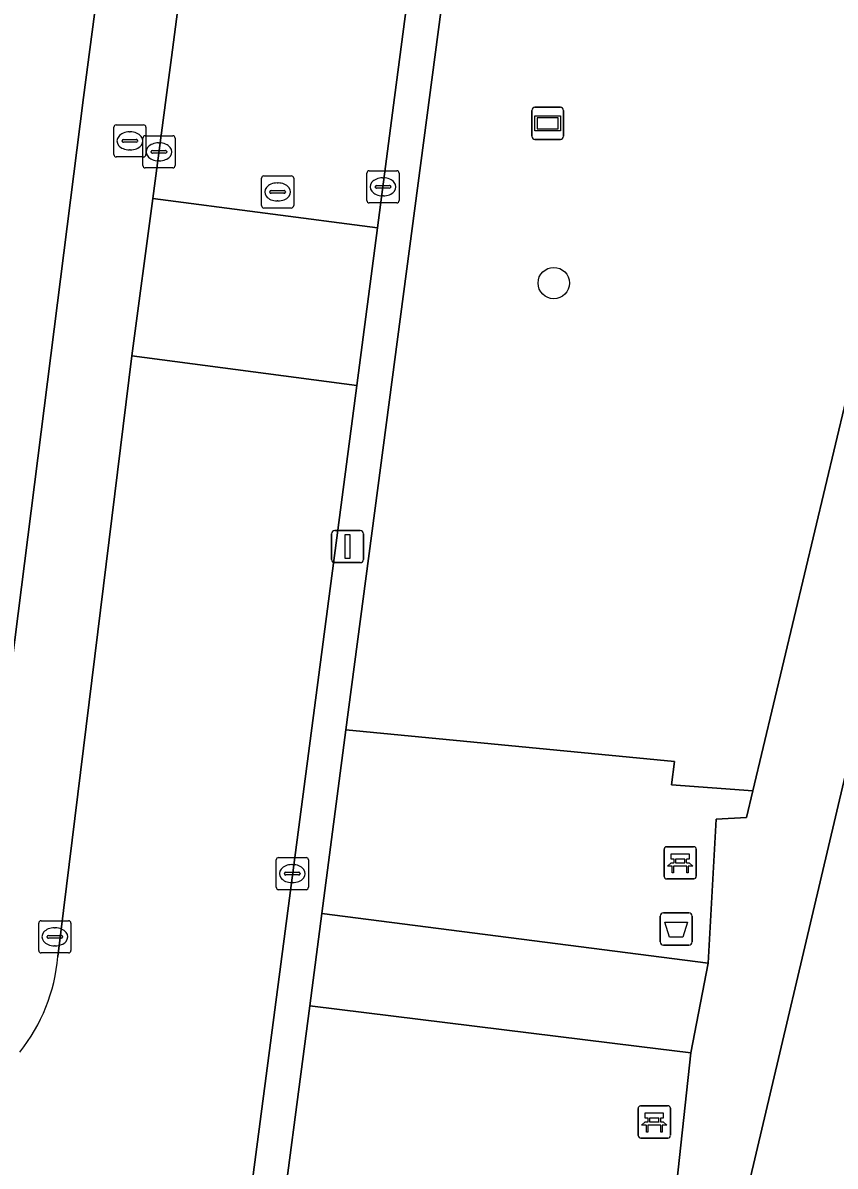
# Model space of a CAD drawing. Extents: x 161848 to 162726, y 385382 to 386521.
# Drawn here: x 162241.34 to 162266.6, y 386216.78 to 386252.32 of the extents above; entities that cross this region are included whole.
import ezdxf

# ---------------------------------------------------------------- set-up
doc = ezdxf.new("R2010")
doc.units = 0
for name, color, linetype in [('IMGEO_Afvalbak', 7, 'Continuous'), ('IMGEO_Bank', 7, 'Continuous'), ('IMGEO_Boom', 7, 'Continuous'), ('IMGEO_Brandkraan', 7, 'Continuous'), ('IMGEO_Erf', 7, 'Continuous'), ('IMGEO_Groenvoorziening', 7, 'Continuous'), ('IMGEO_Informatiebord', 7, 'Continuous'), ('IMGEO_Kolk', 7, 'Continuous'), ('IMGEO_Lichtmast', 7, 'Continuous'), ('IMGEO_Rijbaan_lokaal_open', 7, 'Continuous'), ('IMGEO_Rioolput', 7, 'Continuous'), ('IMGEO_Voetpad_halfverhard', 7, 'Continuous'), ('IMGEO_Voetpad_open', 7, 'Continuous')]:
    doc.layers.add(name, color=color, linetype=linetype)

msp = doc.modelspace()

# ---------------------------------------------------------------- linework, layer by layer
at = {"layer": 'IMGEO_Afvalbak'}
for p, q in [((162261.162, 386223.754), (162261.162, 386224.554)), ((162261.162, 386224.554), (162261.162, 386223.754)), ((162261.262, 386224.654), (162262.052, 386224.654)), ((162262.052, 386224.654), (162261.262, 386224.654)), ((162262.152, 386224.554), (162262.152, 386223.754)), ((162262.152, 386223.754), (162262.152, 386224.554)), ((162262.052, 386223.654), (162261.262, 386223.654)), ((162261.262, 386223.654), (162262.052, 386223.654))]:
    msp.add_line(p, q, dxfattribs=at)
msp.add_lwpolyline([(162261.305, 386224.368), (162262.009, 386224.368), (162261.86, 386223.898), (162261.454, 386223.898), (162261.305, 386224.368)], dxfattribs=at)
for centre, start, end in [((162261.262, 386224.554), 90, 180), ((162261.262, 386224.554), 90, 180), ((162262.052, 386224.554), 0, 90), ((162262.052, 386224.554), 360, 90), ((162261.262, 386223.754), 180, 270), ((162261.262, 386223.754), 180, 270), ((162262.052, 386223.754), 270, 0), ((162262.052, 386223.754), 270, 0)]:
    msp.add_arc(centre, 0.1, start, end, dxfattribs=at)
at = {"layer": 'IMGEO_Bank'}
for p, q in [((162261.282, 386225.787), (162261.282, 386226.628)), ((162261.282, 386226.628), (162261.282, 386225.787)), ((162261.357, 386226.712), (162262.198, 386226.712)), ((162262.198, 386226.712), (162261.357, 386226.712)), ((162262.282, 386226.637), (162262.282, 386225.796)), ((162262.282, 386225.796), (162262.282, 386226.637)), ((162261.591, 386226.218), (162261.591, 386226.324)), ((162261.635, 386226.324), (162261.635, 386226.218)), ((162261.923, 386226.33), (162261.641, 386226.33)), ((162261.641, 386226.212), (162261.923, 386226.212)), ((162261.929, 386226.218), (162261.929, 386226.324)), ((162261.973, 386226.324), (162261.973, 386226.218)), ((162261.979, 386226.11), (162261.586, 386226.11)), ((162262.207, 386225.712), (162261.366, 386225.712)), ((162261.366, 386225.712), (162262.207, 386225.712)), ((162260.476, 386217.731), (162260.476, 386218.572)), ((162260.476, 386218.572), (162260.476, 386217.731)), ((162260.551, 386218.656), (162261.392, 386218.656)), ((162261.392, 386218.656), (162260.551, 386218.656)), ((162261.476, 386218.581), (162261.476, 386217.74)), ((162261.476, 386217.74), (162261.476, 386218.581)), ((162261.173, 386218.054), (162260.78, 386218.054)), ((162260.785, 386218.162), (162260.785, 386218.268)), ((162260.829, 386218.268), (162260.829, 386218.162)), ((162261.117, 386218.274), (162260.835, 386218.274)), ((162260.835, 386218.156), (162261.117, 386218.156)), ((162261.123, 386218.162), (162261.123, 386218.268)), ((162261.167, 386218.268), (162261.167, 386218.162)), ((162261.401, 386217.656), (162260.56, 386217.656)), ((162260.56, 386217.656), (162261.401, 386217.656))]:
    msp.add_line(p, q, dxfattribs=at)
for points in [[(162261.529, 386226.11), (162261.387, 386226.11), (162261.499, 386226.212), (162261.585, 386226.212)], [(162261.585, 386226.33), (162261.499, 386226.33), (162261.499, 386226.491), (162262.062, 386226.491), (162262.062, 386226.33), (162261.979, 386226.33)], [(162261.979, 386226.212), (162262.062, 386226.212), (162262.174, 386226.11), (162262.035, 386226.11)], [(162261.579, 386226.103), (162261.579, 386225.896), (162261.536, 386225.896), (162261.536, 386226.103)], [(162262.029, 386226.103), (162262.029, 386225.896), (162261.985, 386225.896), (162261.985, 386226.103)], [(162260.779, 386218.274), (162260.693, 386218.274), (162260.693, 386218.435), (162261.256, 386218.435), (162261.256, 386218.274), (162261.173, 386218.274)], [(162260.723, 386218.054), (162260.581, 386218.054), (162260.693, 386218.156), (162260.779, 386218.156)], [(162260.773, 386218.047), (162260.773, 386217.84), (162260.73, 386217.84), (162260.73, 386218.047)], [(162261.173, 386218.156), (162261.256, 386218.156), (162261.368, 386218.054), (162261.229, 386218.054)], [(162261.223, 386218.047), (162261.223, 386217.84), (162261.179, 386217.84), (162261.179, 386218.047)]]:
    msp.add_lwpolyline(points, dxfattribs=at)
for centre, radius, start, end in [((162261.36, 386226.634), 0.0779, 92.4484, 184.2845), ((162261.36, 386226.634), 0.0779, 92.4484, 184.2845), ((162262.204, 386226.634), 0.0779, 2.4484, 94.2845), ((162262.204, 386226.634), 0.0779, 2.4484, 94.2845), ((162261.584, 386226.323), 0.00671, 2.8957, 87.1043), ((162261.584, 386226.219), 0.00671, 272.8957, 357.1043), ((162261.641, 386226.323), 0.00671, 92.8957, 177.1043), ((162261.641, 386226.219), 0.00671, 182.8957, 267.1043), ((162261.923, 386226.323), 0.00671, 2.8957, 87.1043), ((162261.923, 386226.219), 0.00671, 272.8957, 357.1043), ((162261.98, 386226.323), 0.00671, 92.8957, 177.1043), ((162261.98, 386226.219), 0.00671, 182.8957, 267.1043), ((162261.529, 386226.103), 0.00671, 2.8957, 87.1043), ((162261.586, 386226.103), 0.00671, 92.8957, 177.1043), ((162261.978, 386226.103), 0.00671, 2.8957, 87.1043), ((162262.035, 386226.103), 0.00671, 92.8957, 177.1043), ((162261.36, 386225.79), 0.0779, 182.4484, 274.2845), ((162261.36, 386225.79), 0.0779, 182.4484, 274.2845), ((162262.204, 386225.79), 0.0779, 272.4484, 4.2845), ((162262.204, 386225.79), 0.0779, 272.4484, 4.2845), ((162260.554, 386218.578), 0.0779, 92.4484, 184.2845), ((162260.554, 386218.578), 0.0779, 92.4484, 184.2845), ((162261.398, 386218.578), 0.0779, 2.4484, 94.2845), ((162261.398, 386218.578), 0.0779, 2.4484, 94.2845), ((162260.723, 386218.047), 0.00671, 2.8957, 87.1043), ((162260.78, 386218.047), 0.00671, 92.8957, 177.1043), ((162260.778, 386218.267), 0.00671, 2.8957, 87.1043), ((162260.778, 386218.163), 0.00671, 272.8957, 357.1043), ((162260.835, 386218.267), 0.00671, 92.8957, 177.1043), ((162260.835, 386218.163), 0.00671, 182.8957, 267.1043), ((162261.117, 386218.267), 0.00671, 2.8957, 87.1043), ((162261.117, 386218.163), 0.00671, 272.8957, 357.1043), ((162261.174, 386218.267), 0.00671, 92.8957, 177.1043), ((162261.174, 386218.163), 0.00671, 182.8957, 267.1043), ((162261.172, 386218.047), 0.00671, 2.8957, 87.1043), ((162261.229, 386218.047), 0.00671, 92.8957, 177.1043), ((162260.554, 386217.734), 0.0779, 182.4484, 274.2845), ((162260.554, 386217.734), 0.0779, 182.4484, 274.2845), ((162261.398, 386217.734), 0.0779, 272.4484, 4.2845), ((162261.398, 386217.734), 0.0779, 272.4484, 4.2845)]:
    msp.add_arc(centre, radius, start, end, dxfattribs=at)
at = {"layer": 'IMGEO_Boom'}
msp.add_circle((162257.852, 386244.232), 0.489, dxfattribs=at)
at = {"layer": 'IMGEO_Brandkraan'}
for p, q in [((162244.168, 386248.227), (162244.168, 386249.079)), ((162244.243, 386249.153), (162245.095, 386249.153)), ((162244.656, 386248.933), (162244.681, 386248.933)), ((162245.169, 386249.079), (162245.169, 386248.227)), ((162244.427, 386248.647), (162244.427, 386248.659)), ((162244.865, 386248.61), (162244.467, 386248.61)), ((162244.47, 386248.696), (162244.868, 386248.696)), ((162244.911, 386248.659), (162244.911, 386248.647)), ((162244.679, 386248.373), (162244.654, 386248.373)), ((162245.095, 386248.153), (162244.243, 386248.153))]:
    msp.add_line(p, q, dxfattribs=at)
for points in [[(162244.168, 386248.227), (162244.168, 386249.079)], [(162244.243, 386249.153), (162245.095, 386249.153)], [(162245.169, 386249.079), (162245.169, 386248.227)], [(162245.095, 386248.153), (162244.243, 386248.153)]]:
    msp.add_lwpolyline(points, dxfattribs=at)
for centre, radius, start, end in [((162244.245, 386249.077), 0.0765, 91.552, 178.448), ((162244.245, 386249.077), 0.0765, 91.552, 178.448), ((162245.093, 386249.077), 0.0765, 1.552, 88.448), ((162245.093, 386249.077), 0.0765, 1.552, 88.448), ((162244.467, 386248.656), 0.0403, 85.8775, 175.7526), ((162244.464, 386248.646), 0.0366, 178.938, 274.7102), ((162244.868, 386248.653), 0.043, 264.8664, 352.4533), ((162244.872, 386248.658), 0.0386, 1.7309, 96.639), ((162244.245, 386248.229), 0.0765, 181.552, 268.448), ((162244.245, 386248.229), 0.0765, 181.552, 268.448), ((162245.093, 386248.229), 0.0765, 271.552, 358.448), ((162245.093, 386248.229), 0.0765, 271.552, 358.448)]:
    msp.add_arc(centre, radius, start, end, dxfattribs=at)
for centre, major_axis, ratio, start_param, end_param in [((162244.655, 386248.653), (-0.387, 0.002), 0.722429, 4.712389, 7.853982), ((162244.68, 386248.653), (-0.39, 0.002), 0.717154, 1.570796, 4.712389)]:
    msp.add_ellipse(centre, major_axis=major_axis, ratio=ratio, start_param=start_param, end_param=end_param, dxfattribs=at)
at = {"layer": 'IMGEO_Erf'}
msp.add_lwpolyline([(162240.062, 386225.12), (162243.227, 386250), (162245.751, 386269.176)], dxfattribs=at)
at = {"layer": 'IMGEO_Groenvoorziening'}
for points in [[(162298.101, 386290.767), (162317.713, 386335.163), (162292.79, 386338.592), (162290.161, 386327.442), (162271.887, 386250), (162253.156, 386170.623), (162250.491, 386159.339), (162253.978, 386158.884), (162257.929, 386162.345), (162258.167, 386162.865), (162260.963, 386173.327), (162263.976, 386184.406), (162266.087, 386192.236), (162268.162, 386199.561), (162269.353, 386203.783), (162272.276, 386213.996), (162273.521, 386218.452), (162275.09, 386223.991), (162276.768, 386230.072), (162277.869, 386233.716), (162281.532, 386245.028)], [(162267.226, 386266.226), (162261.792, 386267.088), (162256.358, 386267.95), (162253.986, 386250), (162251.389, 386230.344), (162261.609, 386229.359), (162261.517, 386228.632), (162264.046, 386228.451), (162269.185, 386250), (162272.842, 386265.336)], [(162262.898, 386227.57), (162263.847, 386227.617), (162264.046, 386228.451), (162261.517, 386228.632), (162261.609, 386229.359), (162251.389, 386230.344), (162250.634, 386224.634), (162262.651, 386223.092)], [(162259.975, 386215.602), (162261.581, 386215.429), (162262.11, 386220.303), (162260.504, 386220.501), (162250.267, 386221.762), (162248.129, 386205.557), (162258.469, 386204.571), (162259.049, 386207.021)]]:
    msp.add_lwpolyline(points, close=True, dxfattribs=at)
at = {"layer": 'IMGEO_Informatiebord'}
for p, q in [((162257.266, 386249.699), (162258.056, 386249.699)), ((162258.056, 386249.699), (162257.266, 386249.699)), ((162257.166, 386248.799), (162257.166, 386249.599)), ((162257.166, 386249.599), (162257.166, 386248.799)), ((162258.156, 386249.599), (162258.156, 386248.799)), ((162258.156, 386248.799), (162258.156, 386249.599)), ((162258.056, 386248.699), (162257.266, 386248.699)), ((162257.266, 386248.699), (162258.056, 386248.699))]:
    msp.add_line(p, q, dxfattribs=at)
for points in [[(162257.267, 386249.431), (162258.055, 386249.431), (162258.055, 386248.967), (162257.267, 386248.967), (162257.267, 386249.431)], [(162257.332, 386249.366), (162257.332, 386249.032), (162257.99, 386249.032), (162257.99, 386249.366), (162257.332, 386249.366)]]:
    msp.add_lwpolyline(points, dxfattribs=at)
for centre, start, end in [((162257.266, 386249.599), 90, 180), ((162257.266, 386249.599), 90, 180), ((162258.056, 386249.599), 0, 90), ((162258.056, 386249.599), 360, 90), ((162257.266, 386248.799), 180, 270), ((162257.266, 386248.799), 180, 270), ((162258.056, 386248.799), 270, 0), ((162258.056, 386248.799), 270, 0)]:
    msp.add_arc(centre, 0.1, start, end, dxfattribs=at)
at = {"layer": 'IMGEO_Kolk'}
for p, q in [((162245.073, 386247.887), (162245.073, 386248.739)), ((162245.148, 386248.813), (162246, 386248.813)), ((162245.561, 386248.593), (162245.586, 386248.593)), ((162246.074, 386248.739), (162246.074, 386247.887)), ((162245.332, 386248.307), (162245.332, 386248.319)), ((162245.77, 386248.27), (162245.372, 386248.27)), ((162245.375, 386248.356), (162245.773, 386248.356)), ((162245.816, 386248.319), (162245.816, 386248.307)), ((162245.584, 386248.033), (162245.559, 386248.033)), ((162246, 386247.813), (162245.148, 386247.813)), ((162252.04, 386246.798), (162252.04, 386247.65)), ((162252.115, 386247.724), (162252.967, 386247.724)), ((162252.528, 386247.504), (162252.553, 386247.504)), ((162253.041, 386247.65), (162253.041, 386246.798)), ((162252.299, 386247.218), (162252.299, 386247.23)), ((162252.737, 386247.181), (162252.339, 386247.181)), ((162252.342, 386247.267), (162252.74, 386247.267)), ((162252.783, 386247.23), (162252.783, 386247.218)), ((162252.551, 386246.944), (162252.526, 386246.944)), ((162252.967, 386246.724), (162252.115, 386246.724)), ((162249.219, 386225.45), (162249.219, 386226.302)), ((162249.294, 386226.376), (162250.146, 386226.376)), ((162250.22, 386226.302), (162250.22, 386225.45)), ((162249.478, 386225.87), (162249.478, 386225.882)), ((162249.916, 386225.833), (162249.518, 386225.833)), ((162249.521, 386225.919), (162249.919, 386225.919)), ((162249.707, 386226.156), (162249.732, 386226.156)), ((162249.962, 386225.882), (162249.962, 386225.87)), ((162249.73, 386225.596), (162249.705, 386225.596)), ((162250.146, 386225.376), (162249.294, 386225.376)), ((162241.91, 386224.411), (162242.762, 386224.411)), ((162241.835, 386223.485), (162241.835, 386224.337)), ((162242.323, 386224.191), (162242.348, 386224.191)), ((162242.836, 386224.337), (162242.836, 386223.485)), ((162242.094, 386223.905), (162242.094, 386223.917)), ((162242.532, 386223.868), (162242.134, 386223.868)), ((162242.137, 386223.954), (162242.535, 386223.954)), ((162242.578, 386223.917), (162242.578, 386223.905)), ((162242.762, 386223.411), (162241.91, 386223.411)), ((162242.346, 386223.631), (162242.321, 386223.631))]:
    msp.add_line(p, q, dxfattribs=at)
for points in [[(162245.073, 386247.887), (162245.073, 386248.739)], [(162245.148, 386248.813), (162246, 386248.813)], [(162246.074, 386248.739), (162246.074, 386247.887)], [(162246, 386247.813), (162245.148, 386247.813)], [(162252.04, 386246.798), (162252.04, 386247.65)], [(162252.115, 386247.724), (162252.967, 386247.724)], [(162253.041, 386247.65), (162253.041, 386246.798)], [(162252.967, 386246.724), (162252.115, 386246.724)], [(162249.219, 386225.45), (162249.219, 386226.302)], [(162249.294, 386226.376), (162250.146, 386226.376)], [(162250.22, 386226.302), (162250.22, 386225.45)], [(162250.146, 386225.376), (162249.294, 386225.376)], [(162241.91, 386224.411), (162242.762, 386224.411)], [(162241.835, 386223.485), (162241.835, 386224.337)], [(162242.836, 386224.337), (162242.836, 386223.485)], [(162242.762, 386223.411), (162241.91, 386223.411)]]:
    msp.add_lwpolyline(points, dxfattribs=at)
for centre, radius, start, end in [((162245.15, 386248.737), 0.0765, 91.552, 178.448), ((162245.15, 386248.737), 0.0765, 91.552, 178.448), ((162245.998, 386248.737), 0.0765, 1.552, 88.448), ((162245.998, 386248.737), 0.0765, 1.552, 88.448), ((162245.372, 386248.316), 0.0403, 85.8775, 175.7526), ((162245.369, 386248.306), 0.0366, 178.938, 274.7102), ((162245.773, 386248.313), 0.043, 264.8664, 352.4533), ((162245.777, 386248.318), 0.0386, 1.7309, 96.639), ((162245.15, 386247.889), 0.0765, 181.552, 268.448), ((162245.15, 386247.889), 0.0765, 181.552, 268.448), ((162245.998, 386247.889), 0.0765, 271.552, 358.448), ((162245.998, 386247.889), 0.0765, 271.552, 358.448), ((162252.117, 386247.648), 0.0765, 91.552, 178.448), ((162252.117, 386247.648), 0.0765, 91.552, 178.448), ((162252.965, 386247.648), 0.0765, 1.552, 88.448), ((162252.965, 386247.648), 0.0765, 1.552, 88.448), ((162252.339, 386247.227), 0.0403, 85.8775, 175.7526), ((162252.336, 386247.217), 0.0366, 178.938, 274.7102), ((162252.74, 386247.224), 0.043, 264.8664, 352.4533), ((162252.744, 386247.229), 0.0386, 1.7309, 96.639), ((162252.117, 386246.8), 0.0765, 181.552, 268.448), ((162252.117, 386246.8), 0.0765, 181.552, 268.448), ((162252.965, 386246.8), 0.0765, 271.552, 358.448), ((162252.965, 386246.8), 0.0765, 271.552, 358.448), ((162249.296, 386226.3), 0.0765, 91.552, 178.448), ((162249.296, 386226.3), 0.0765, 91.552, 178.448), ((162250.144, 386226.3), 0.0765, 1.552, 88.448), ((162250.144, 386226.3), 0.0765, 1.552, 88.448), ((162249.518, 386225.879), 0.0403, 85.8775, 175.7526), ((162249.515, 386225.869), 0.0366, 178.938, 274.7102), ((162249.919, 386225.876), 0.043, 264.8664, 352.4533), ((162249.923, 386225.881), 0.0386, 1.7309, 96.639), ((162249.296, 386225.452), 0.0765, 181.552, 268.448), ((162249.296, 386225.452), 0.0765, 181.552, 268.448), ((162250.144, 386225.452), 0.0765, 271.552, 358.448), ((162250.144, 386225.452), 0.0765, 271.552, 358.448), ((162241.912, 386224.335), 0.0765, 91.552, 178.448), ((162241.912, 386224.335), 0.0765, 91.552, 178.448), ((162242.76, 386224.335), 0.0765, 1.552, 88.448), ((162242.76, 386224.335), 0.0765, 1.552, 88.448), ((162242.134, 386223.914), 0.0403, 85.8775, 175.7526), ((162242.131, 386223.904), 0.0366, 178.938, 274.7102), ((162242.535, 386223.911), 0.043, 264.8664, 352.4533), ((162242.539, 386223.916), 0.0386, 1.7309, 96.639), ((162241.912, 386223.487), 0.0765, 181.552, 268.448), ((162241.912, 386223.487), 0.0765, 181.552, 268.448), ((162242.76, 386223.487), 0.0765, 271.552, 358.448), ((162242.76, 386223.487), 0.0765, 271.552, 358.448)]:
    msp.add_arc(centre, radius, start, end, dxfattribs=at)
for centre, major_axis, ratio, start_param, end_param in [((162245.56, 386248.313), (-0.387, 0.002), 0.722429, 4.712389, 7.853982), ((162245.585, 386248.313), (-0.39, 0.002), 0.717154, 1.570796, 4.712389), ((162252.527, 386247.224), (-0.387, 0.002), 0.722429, 4.712389, 7.853982), ((162252.552, 386247.224), (-0.39, 0.002), 0.717154, 1.570796, 4.712389), ((162249.706, 386225.876), (-0.387, 0.002), 0.722429, 4.712389, 7.853982), ((162249.731, 386225.876), (-0.39, 0.002), 0.717154, 1.570796, 4.712389), ((162242.322, 386223.911), (-0.387, 0.002), 0.722429, 4.712389, 7.853982), ((162242.347, 386223.911), (-0.39, 0.002), 0.717154, 1.570796, 4.712389)]:
    msp.add_ellipse(centre, major_axis=major_axis, ratio=ratio, start_param=start_param, end_param=end_param, dxfattribs=at)
at = {"layer": 'IMGEO_Lichtmast'}
for p, q in [((162251.04, 386236.542), (162251.83, 386236.542)), ((162251.83, 386236.542), (162251.04, 386236.542)), ((162250.94, 386235.642), (162250.94, 386236.442)), ((162250.94, 386236.442), (162250.94, 386235.642)), ((162251.93, 386236.442), (162251.93, 386235.642)), ((162251.93, 386235.642), (162251.93, 386236.442)), ((162251.83, 386235.542), (162251.04, 386235.542)), ((162251.04, 386235.542), (162251.83, 386235.542))]:
    msp.add_line(p, q, dxfattribs=at)
msp.add_lwpolyline([(162251.36, 386236.417), (162251.51, 386236.417), (162251.51, 386235.667), (162251.36, 386235.667), (162251.36, 386236.417)], dxfattribs=at)
for centre, start, end in [((162251.04, 386236.442), 90, 180), ((162251.04, 386236.442), 90, 180), ((162251.83, 386236.442), 0, 90), ((162251.83, 386236.442), 360, 90), ((162251.04, 386235.642), 180, 270), ((162251.04, 386235.642), 180, 270), ((162251.83, 386235.642), 270, 0), ((162251.83, 386235.642), 270, 0)]:
    msp.add_arc(centre, 0.1, start, end, dxfattribs=at)
at = {"layer": 'IMGEO_Rijbaan_lokaal_open'}
for points in [[(162250.333, 386283.69), (162248.324, 386269.232), (162248.178, 386268.144), (162248.101, 386267.605), (162245.964, 386251.25), (162245.798, 386250), (162245.382, 386246.866), (162252.367, 386245.947), (162252.9, 386250), (162255.772, 386271.829), (162256.408, 386276.829)], [(162251.724, 386241.049), (162244.732, 386241.968), (162242.427, 386223.299)], [(162241.439, 386162.788), (162251.724, 386241.049)]]:
    msp.add_lwpolyline(points, dxfattribs=at)
msp.add_lwpolyline([(162252.367, 386245.947), (162245.382, 386246.866), (162244.732, 386241.968), (162251.724, 386241.049)], close=True, dxfattribs=at)
msp.add_arc((162236.98, 386223.746), 5.466, 321.246, 355.304, dxfattribs=at)
at = {"layer": 'IMGEO_Rioolput'}
for p, q in [((162248.762, 386246.641), (162248.762, 386247.493)), ((162248.837, 386247.567), (162249.689, 386247.567)), ((162249.763, 386247.493), (162249.763, 386246.641)), ((162249.25, 386247.347), (162249.275, 386247.347)), ((162249.021, 386247.061), (162249.021, 386247.073)), ((162249.459, 386247.024), (162249.061, 386247.024)), ((162249.064, 386247.11), (162249.462, 386247.11)), ((162249.273, 386246.787), (162249.248, 386246.787)), ((162249.505, 386247.073), (162249.505, 386247.061)), ((162249.689, 386246.567), (162248.837, 386246.567))]:
    msp.add_line(p, q, dxfattribs=at)
for points in [[(162248.762, 386246.641), (162248.762, 386247.493)], [(162248.837, 386247.567), (162249.689, 386247.567)], [(162249.763, 386247.493), (162249.763, 386246.641)], [(162249.689, 386246.567), (162248.837, 386246.567)]]:
    msp.add_lwpolyline(points, dxfattribs=at)
for centre, radius, start, end in [((162248.839, 386247.491), 0.0765, 91.552, 178.448), ((162248.839, 386247.491), 0.0765, 91.552, 178.448), ((162249.687, 386247.491), 0.0765, 1.552, 88.448), ((162249.687, 386247.491), 0.0765, 1.552, 88.448), ((162249.061, 386247.07), 0.0403, 85.8775, 175.7526), ((162249.058, 386247.06), 0.0366, 178.938, 274.7102), ((162249.462, 386247.067), 0.043, 264.8664, 352.4533), ((162249.466, 386247.072), 0.0386, 1.7309, 96.639), ((162248.839, 386246.643), 0.0765, 181.552, 268.448), ((162248.839, 386246.643), 0.0765, 181.552, 268.448), ((162249.687, 386246.643), 0.0765, 271.552, 358.448), ((162249.687, 386246.643), 0.0765, 271.552, 358.448)]:
    msp.add_arc(centre, radius, start, end, dxfattribs=at)
for centre, major_axis, ratio, start_param, end_param in [((162249.249, 386247.067), (-0.387, 0.002), 0.722429, 4.712389, 7.853982), ((162249.274, 386247.067), (-0.39, 0.002), 0.717154, 1.570796, 4.712389)]:
    msp.add_ellipse(centre, major_axis=major_axis, ratio=ratio, start_param=start_param, end_param=end_param, dxfattribs=at)
at = {"layer": 'IMGEO_Voetpad_halfverhard'}
msp.add_lwpolyline([(162279.004, 386292.216), (162277.722, 386284.62), (162276.934, 386279.246), (162274.938, 386279.495), (162273.676, 386269.649), (162272.842, 386265.336), (162269.185, 386250), (162264.046, 386228.451), (162263.847, 386227.617), (162262.898, 386227.57), (162262.651, 386223.092), (162262.11, 386220.303), (162261.581, 386215.429), (162259.975, 386215.602), (162259.049, 386207.021), (162258.469, 386204.571), (162250.31, 386170.088), (162249.215, 386165.462), (162247.842, 386159.659), (162250.491, 386159.339), (162253.156, 386170.623), (162271.887, 386250), (162290.161, 386327.442)], dxfattribs=at)
msp.add_lwpolyline([(162262.651, 386223.092), (162250.634, 386224.634), (162250.267, 386221.762), (162260.504, 386220.501), (162262.11, 386220.303)], close=True, dxfattribs=at)
at = {"layer": 'IMGEO_Voetpad_open'}
for points in [[(162242.569, 386163.414), (162242.898, 386165.911), (162243.362, 386169.424), (162248.129, 386205.557), (162250.267, 386221.762), (162250.634, 386224.634), (162251.389, 386230.344), (162253.986, 386250), (162256.358, 386267.95), (162258.949, 386287.559)], [(162256.408, 386276.829), (162255.772, 386271.829), (162252.9, 386250), (162252.367, 386245.947), (162251.724, 386241.049), (162241.439, 386162.788)], [(162245.751, 386269.176), (162243.227, 386250), (162240.062, 386225.12), (162239.883, 386223.649), (162239.269, 386218.781)], [(162242.427, 386223.299), (162244.732, 386241.968), (162245.382, 386246.866), (162245.798, 386250), (162245.964, 386251.25), (162248.101, 386267.605)]]:
    msp.add_lwpolyline(points, dxfattribs=at)
msp.add_arc((162236.98, 386223.746), 5.466, 321.246, 355.304, dxfattribs=at)

doc.saveas('drawing.dxf')
